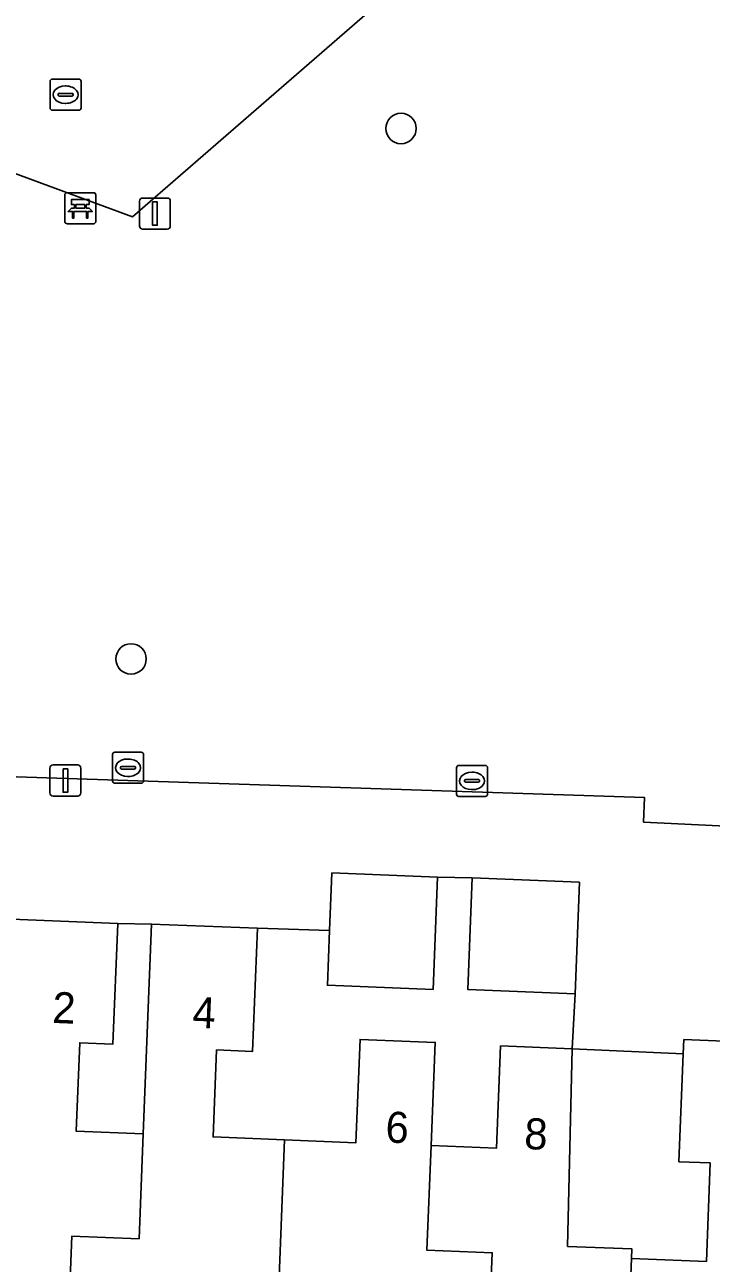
# Model space of a CAD drawing. Extents: x 162989 to 165008, y 383432 to 384338.
# Drawn here: x 164440.15 to 164462.21, y 383896.24 to 383936.07 of the extents above; entities that cross this region are included whole.
import ezdxf

# ---------------------------------------------------------------- set-up
doc = ezdxf.new("R2010")
doc.units = 0
for name, color, linetype in [('IMGEO_Bank', 7, 'Continuous'), ('IMGEO_Boom', 7, 'Continuous'), ('IMGEO_Erf', 7, 'Continuous'), ('IMGEO_Groenvoorziening', 7, 'Continuous'), ('IMGEO_Kolk', 7, 'Continuous'), ('IMGEO_Lichtmast', 7, 'Continuous'), ('IMGEO_Pand', 7, 'Continuous'), ('IMGEO_Pand_nummerreeks', 7, 'Continuous'), ('IMGEO_Voetpad_open', 7, 'Continuous')]:
    doc.layers.add(name, color=color, linetype=linetype)

msp = doc.modelspace()

# ---------------------------------------------------------------- linework, layer by layer
at = {"layer": 'IMGEO_Bank'}
for p, q in [((164441.506, 383930.666), (164442.347, 383930.666)), ((164442.347, 383930.666), (164441.506, 383930.666)), ((164441.431, 383929.741), (164441.431, 383930.582)), ((164441.431, 383930.582), (164441.431, 383929.741)), ((164441.74, 383930.172), (164441.74, 383930.278)), ((164441.784, 383930.278), (164441.784, 383930.172)), ((164442.072, 383930.284), (164441.79, 383930.284)), ((164442.078, 383930.172), (164442.078, 383930.278)), ((164442.122, 383930.278), (164442.122, 383930.172)), ((164442.431, 383930.591), (164442.431, 383929.75)), ((164442.431, 383929.75), (164442.431, 383930.591)), ((164442.128, 383930.064), (164441.735, 383930.064)), ((164441.79, 383930.166), (164442.072, 383930.166)), ((164442.356, 383929.666), (164441.515, 383929.666)), ((164441.515, 383929.666), (164442.356, 383929.666))]:
    msp.add_line(p, q, dxfattribs=at)
for points in [[(164441.734, 383930.284), (164441.648, 383930.284), (164441.648, 383930.445), (164442.211, 383930.445), (164442.211, 383930.284), (164442.128, 383930.284)], [(164441.678, 383930.064), (164441.536, 383930.064), (164441.648, 383930.166), (164441.734, 383930.166)], [(164441.728, 383930.057), (164441.728, 383929.85), (164441.685, 383929.85), (164441.685, 383930.057)], [(164442.128, 383930.166), (164442.211, 383930.166), (164442.323, 383930.064), (164442.184, 383930.064)], [(164442.178, 383930.057), (164442.178, 383929.85), (164442.134, 383929.85), (164442.134, 383930.057)]]:
    msp.add_lwpolyline(points, dxfattribs=at)
for centre, radius, start, end in [((164441.509, 383930.588), 0.0779, 92.4484, 184.2845), ((164441.509, 383930.588), 0.0779, 92.4484, 184.2845), ((164442.353, 383930.588), 0.0779, 2.4484, 94.2845), ((164442.353, 383930.588), 0.0779, 2.4484, 94.2845), ((164441.733, 383930.277), 0.00671, 2.8957, 87.1043), ((164441.79, 383930.277), 0.00671, 92.8957, 177.1043), ((164442.072, 383930.277), 0.00671, 2.8957, 87.1043), ((164442.129, 383930.277), 0.00671, 92.8957, 177.1043), ((164441.678, 383930.057), 0.00671, 2.8957, 87.1043), ((164441.735, 383930.057), 0.00671, 92.8957, 177.1043), ((164441.733, 383930.173), 0.00671, 272.8957, 357.1043), ((164441.79, 383930.173), 0.00671, 182.8957, 267.1043), ((164442.072, 383930.173), 0.00671, 272.8957, 357.1043), ((164442.129, 383930.173), 0.00671, 182.8957, 267.1043), ((164442.127, 383930.057), 0.00671, 2.8957, 87.1043), ((164442.184, 383930.057), 0.00671, 92.8957, 177.1043), ((164441.509, 383929.744), 0.0779, 182.4484, 274.2845), ((164441.509, 383929.744), 0.0779, 182.4484, 274.2845), ((164442.353, 383929.744), 0.0779, 272.4484, 4.2845), ((164442.353, 383929.744), 0.0779, 272.4484, 4.2845)]:
    msp.add_arc(centre, radius, start, end, dxfattribs=at)
at = {"layer": 'IMGEO_Boom'}
for centre in [(164452.242, 383932.731), (164443.563, 383915.671)]:
    msp.add_circle(centre, 0.489, dxfattribs=at)
at = {"layer": 'IMGEO_Erf'}
for points in [[(164447.628, 383907.007), (164447.469, 383903.048), (164446.311, 383903.095), (164446.199, 383900.297), (164448.498, 383900.205), (164450.793, 383900.113), (164450.927, 383903.436), (164453.344, 383903.339), (164453.211, 383900.024), (164455.312, 383899.94), (164455.444, 383903.224), (164457.742, 383903.132), (164457.835, 383904.905), (164454.387, 383905.043), (164454.531, 383908.627), (164453.418, 383908.655), (164453.273, 383905.041), (164449.874, 383905.177), (164449.945, 383906.94)], [(164443.133, 383907.164), (164442.977, 383903.282), (164441.915, 383903.325), (164441.801, 383900.482), (164443.955, 383900.396), (164444.225, 383907.144)], [(164457.742, 383903.132), (164457.596, 383896.777), (164459.667, 383896.694), (164459.655, 383896.392), (164462.057, 383896.295), (164462.184, 383899.461), (164461.177, 383899.501), (164461.316, 383902.965)]]:
    msp.add_lwpolyline(points, close=True, dxfattribs=at)
at = {"layer": 'IMGEO_Groenvoorziening'}
for points in [[(164466.285, 383939.899), (164463.164, 383940.151), (164454.97, 383939.759), (164443.613, 383929.894), (164430.791, 383934.62), (164424.857, 383934.827)], [(164420.813, 383916.708), (164420.277, 383914.862), (164419.718, 383913.544), (164419.509, 383913.099), (164418.602, 383911.564), (164417.519, 383910.148), (164417.535, 383908.489), (164418.587, 383908.447), (164424.231, 383908.24), (164431.209, 383907.983), (164431.136, 383906.363), (164435.656, 383906.181), (164437.224, 383907.703), (164437.591, 383911.95), (164460.068, 383911.218), (164460.037, 383910.421), (164466.006, 383910.13)]]:
    msp.add_lwpolyline(points, dxfattribs=at)
at = {"layer": 'IMGEO_Kolk'}
for p, q in [((164440.958, 383933.392), (164440.958, 383934.244)), ((164441.033, 383934.318), (164441.885, 383934.318)), ((164441.959, 383934.244), (164441.959, 383933.392)), ((164441.217, 383933.812), (164441.217, 383933.824)), ((164441.26, 383933.861), (164441.658, 383933.861)), ((164441.446, 383934.098), (164441.471, 383934.098)), ((164441.701, 383933.824), (164441.701, 383933.812)), ((164441.655, 383933.775), (164441.257, 383933.775)), ((164441.469, 383933.538), (164441.444, 383933.538)), ((164441.885, 383933.318), (164441.033, 383933.318)), ((164442.966, 383911.746), (164442.966, 383912.598)), ((164443.041, 383912.672), (164443.893, 383912.672)), ((164443.454, 383912.452), (164443.479, 383912.452)), ((164443.967, 383912.598), (164443.967, 383911.746)), ((164443.225, 383912.166), (164443.225, 383912.178)), ((164443.663, 383912.129), (164443.265, 383912.129)), ((164443.268, 383912.215), (164443.666, 383912.215)), ((164443.709, 383912.178), (164443.709, 383912.166)), ((164454.025, 383911.321), (164454.025, 383912.173)), ((164454.1, 383912.247), (164454.952, 383912.247)), ((164454.513, 383912.027), (164454.538, 383912.027)), ((164455.026, 383912.173), (164455.026, 383911.321)), ((164443.893, 383911.672), (164443.041, 383911.672)), ((164443.477, 383911.892), (164443.452, 383911.892)), ((164454.284, 383911.741), (164454.284, 383911.753)), ((164454.722, 383911.704), (164454.324, 383911.704)), ((164454.327, 383911.79), (164454.725, 383911.79)), ((164454.768, 383911.753), (164454.768, 383911.741)), ((164454.952, 383911.247), (164454.1, 383911.247)), ((164454.536, 383911.467), (164454.511, 383911.467))]:
    msp.add_line(p, q, dxfattribs=at)
for points in [[(164440.958, 383933.392), (164440.958, 383934.244)], [(164441.033, 383934.318), (164441.885, 383934.318)], [(164441.959, 383934.244), (164441.959, 383933.392)], [(164441.885, 383933.318), (164441.033, 383933.318)], [(164442.966, 383911.746), (164442.966, 383912.598)], [(164443.041, 383912.672), (164443.893, 383912.672)], [(164443.967, 383912.598), (164443.967, 383911.746)], [(164454.025, 383911.321), (164454.025, 383912.173)], [(164454.1, 383912.247), (164454.952, 383912.247)], [(164455.026, 383912.173), (164455.026, 383911.321)], [(164443.893, 383911.672), (164443.041, 383911.672)], [(164454.952, 383911.247), (164454.1, 383911.247)]]:
    msp.add_lwpolyline(points, dxfattribs=at)
for centre, radius, start, end in [((164441.035, 383934.242), 0.0765, 91.552, 178.448), ((164441.035, 383934.242), 0.0765, 91.552, 178.448), ((164441.883, 383934.242), 0.0765, 1.552, 88.448), ((164441.883, 383934.242), 0.0765, 1.552, 88.448), ((164441.257, 383933.821), 0.0403, 85.8775, 175.7526), ((164441.662, 383933.823), 0.0386, 1.7309, 96.639), ((164441.254, 383933.811), 0.0366, 178.938, 274.7102), ((164441.658, 383933.818), 0.043, 264.8664, 352.4533), ((164441.035, 383933.394), 0.0765, 181.552, 268.448), ((164441.035, 383933.394), 0.0765, 181.552, 268.448), ((164441.883, 383933.394), 0.0765, 271.552, 358.448), ((164441.883, 383933.394), 0.0765, 271.552, 358.448), ((164443.043, 383912.596), 0.0765, 91.552, 178.448), ((164443.043, 383912.596), 0.0765, 91.552, 178.448), ((164443.891, 383912.596), 0.0765, 1.552, 88.448), ((164443.891, 383912.596), 0.0765, 1.552, 88.448), ((164443.265, 383912.175), 0.0403, 85.8775, 175.7526), ((164443.262, 383912.165), 0.0366, 178.938, 274.7102), ((164443.666, 383912.172), 0.043, 264.8664, 352.4533), ((164443.67, 383912.177), 0.0386, 1.7309, 96.639), ((164454.102, 383912.171), 0.0765, 91.552, 178.448), ((164454.102, 383912.171), 0.0765, 91.552, 178.448), ((164454.95, 383912.171), 0.0765, 1.552, 88.448), ((164454.95, 383912.171), 0.0765, 1.552, 88.448), ((164443.043, 383911.748), 0.0765, 181.552, 268.448), ((164443.043, 383911.748), 0.0765, 181.552, 268.448), ((164443.891, 383911.748), 0.0765, 271.552, 358.448), ((164443.891, 383911.748), 0.0765, 271.552, 358.448), ((164454.324, 383911.75), 0.0403, 85.8775, 175.7526), ((164454.321, 383911.74), 0.0366, 178.938, 274.7102), ((164454.725, 383911.747), 0.043, 264.8664, 352.4533), ((164454.729, 383911.752), 0.0386, 1.7309, 96.639), ((164454.102, 383911.323), 0.0765, 181.552, 268.448), ((164454.102, 383911.323), 0.0765, 181.552, 268.448), ((164454.95, 383911.323), 0.0765, 271.552, 358.448), ((164454.95, 383911.323), 0.0765, 271.552, 358.448)]:
    msp.add_arc(centre, radius, start, end, dxfattribs=at)
for centre, major_axis, ratio, start_param, end_param in [((164441.445, 383933.818), (-0.387, 0.002), 0.722429, 4.712389, 7.853982), ((164441.47, 383933.818), (-0.39, 0.002), 0.717154, 1.570796, 4.712389), ((164443.453, 383912.172), (-0.387, 0.002), 0.722429, 4.712389, 7.853982), ((164443.478, 383912.172), (-0.39, 0.002), 0.717154, 1.570796, 4.712389), ((164454.512, 383911.747), (-0.387, 0.002), 0.722429, 4.712389, 7.853982), ((164454.537, 383911.747), (-0.39, 0.002), 0.717154, 1.570796, 4.712389)]:
    msp.add_ellipse(centre, major_axis=major_axis, ratio=ratio, start_param=start_param, end_param=end_param, dxfattribs=at)
at = {"layer": 'IMGEO_Lichtmast'}
for p, q in [((164443.833, 383929.593), (164443.833, 383930.393)), ((164443.833, 383930.393), (164443.833, 383929.593)), ((164443.933, 383930.493), (164444.723, 383930.493)), ((164444.723, 383930.493), (164443.933, 383930.493)), ((164444.823, 383930.393), (164444.823, 383929.593)), ((164444.823, 383929.593), (164444.823, 383930.393)), ((164444.723, 383929.493), (164443.933, 383929.493)), ((164443.933, 383929.493), (164444.723, 383929.493)), ((164440.957, 383911.36), (164440.957, 383912.16)), ((164440.957, 383912.16), (164440.957, 383911.36)), ((164441.057, 383912.26), (164441.847, 383912.26)), ((164441.847, 383912.26), (164441.057, 383912.26)), ((164441.947, 383912.16), (164441.947, 383911.36)), ((164441.947, 383911.36), (164441.947, 383912.16)), ((164441.847, 383911.26), (164441.057, 383911.26)), ((164441.057, 383911.26), (164441.847, 383911.26))]:
    msp.add_line(p, q, dxfattribs=at)
for points in [[(164444.253, 383930.368), (164444.403, 383930.368), (164444.403, 383929.618), (164444.253, 383929.618), (164444.253, 383930.368)], [(164441.377, 383912.135), (164441.527, 383912.135), (164441.527, 383911.385), (164441.377, 383911.385), (164441.377, 383912.135)]]:
    msp.add_lwpolyline(points, dxfattribs=at)
for centre, start, end in [((164443.933, 383930.393), 90, 180), ((164443.933, 383930.393), 90, 180), ((164444.723, 383930.393), 0, 90), ((164444.723, 383930.393), 360, 90), ((164443.933, 383929.593), 180, 270), ((164443.933, 383929.593), 180, 270), ((164444.723, 383929.593), 270, 0), ((164444.723, 383929.593), 270, 0), ((164441.057, 383912.16), 90, 180), ((164441.057, 383912.16), 90, 180), ((164441.847, 383912.16), 0, 90), ((164441.847, 383912.16), 360, 90), ((164441.057, 383911.36), 180, 270), ((164441.057, 383911.36), 180, 270), ((164441.847, 383911.36), 270, 0), ((164441.847, 383911.36), 270, 0)]:
    msp.add_arc(centre, 0.1, start, end, dxfattribs=at)
at = {"layer": 'IMGEO_Pand'}
for points in [[(164453.418, 383908.655), (164450.019, 383908.791), (164449.945, 383906.94), (164449.874, 383905.177), (164453.273, 383905.041)], [(164457.835, 383904.905), (164457.979, 383908.489), (164454.531, 383908.627), (164454.387, 383905.043)], [(164443.955, 383900.396), (164441.801, 383900.482), (164441.915, 383903.325), (164442.977, 383903.282), (164443.133, 383907.164), (164439.718, 383907.301), (164439.575, 383903.742), (164439.448, 383900.57), (164436.9, 383900.672), (164436.774, 383897.842), (164436.639, 383894.816), (164436.504, 383891.79), (164436.445, 383890.466), (164441.251, 383890.273), (164441.388, 383890.267), (164441.664, 383897.109), (164443.82, 383897.024)], [(164448.498, 383900.205), (164446.199, 383900.297), (164446.311, 383903.095), (164447.469, 383903.048), (164447.628, 383907.007), (164444.225, 383907.144), (164443.955, 383900.396), (164443.82, 383897.024), (164441.664, 383897.109), (164441.388, 383890.267), (164441.251, 383890.273), (164441.15, 383887.755), (164441.286, 383887.75), (164447.945, 383887.483), (164448.098, 383891.303), (164446.057, 383891.385), (164446.137, 383893.396), (164448.228, 383893.312)], [(164448.498, 383900.205), (164448.228, 383893.312), (164450.088, 383893.238), (164449.954, 383889.885), (164454.889, 383889.687), (164455.172, 383896.571), (164453.073, 383896.655), (164453.211, 383900.024), (164453.344, 383903.339), (164450.927, 383903.436), (164450.793, 383900.113)], [(164459.378, 383889.507), (164459.655, 383896.392), (164459.667, 383896.694), (164457.596, 383896.777), (164457.742, 383903.132), (164455.444, 383903.224), (164455.312, 383899.94), (164453.211, 383900.024), (164453.073, 383896.655), (164455.172, 383896.571), (164454.889, 383889.687)], [(164466.148, 383886.147), (164466.416, 383892.745), (164464.29, 383892.83), (164464.42, 383896.11), (164464.707, 383903.292), (164461.335, 383903.427), (164461.316, 383902.965), (164461.177, 383899.501), (164462.184, 383899.461), (164462.057, 383896.295), (164459.655, 383896.392), (164459.378, 383889.507), (164461.439, 383889.424), (164461.315, 383886.341)]]:
    msp.add_lwpolyline(points, close=True, dxfattribs=at)
at = {"layer": 'IMGEO_Voetpad_open'}
for points in [[(164424.857, 383934.827), (164430.791, 383934.62), (164443.613, 383929.894), (164454.97, 383939.759), (164463.164, 383940.151)], [(164466.006, 383910.13), (164460.037, 383910.421), (164460.068, 383911.218), (164437.591, 383911.95), (164437.224, 383907.703), (164435.656, 383906.181), (164431.136, 383906.363), (164430.999, 383904.135), (164437.029, 383903.893), (164439.575, 383903.742), (164439.718, 383907.301), (164443.133, 383907.164), (164444.225, 383907.144), (164447.628, 383907.007), (164449.945, 383906.94), (164450.019, 383908.791), (164453.418, 383908.655), (164454.531, 383908.627), (164457.979, 383908.489), (164457.835, 383904.905), (164457.742, 383903.132), (164461.316, 383902.965), (164461.335, 383903.427), (164464.707, 383903.292)]]:
    msp.add_lwpolyline(points, dxfattribs=at)

# ---------------------------------------------------------------- texts
at = {"layer": 'IMGEO_Pand_nummerreeks'}
for s, rotation, p in [('2', 357.7024, (164441.017, 383903.966)), ('4', 357.6967, (164445.52, 383903.809)), ('6', 357.7018, (164451.729, 383900.121)), ('8', 357.7074, (164456.191, 383899.911))]:
    msp.add_text(s, height=1, rotation=rotation, dxfattribs=at).set_placement(p)

doc.saveas('drawing.dxf')
